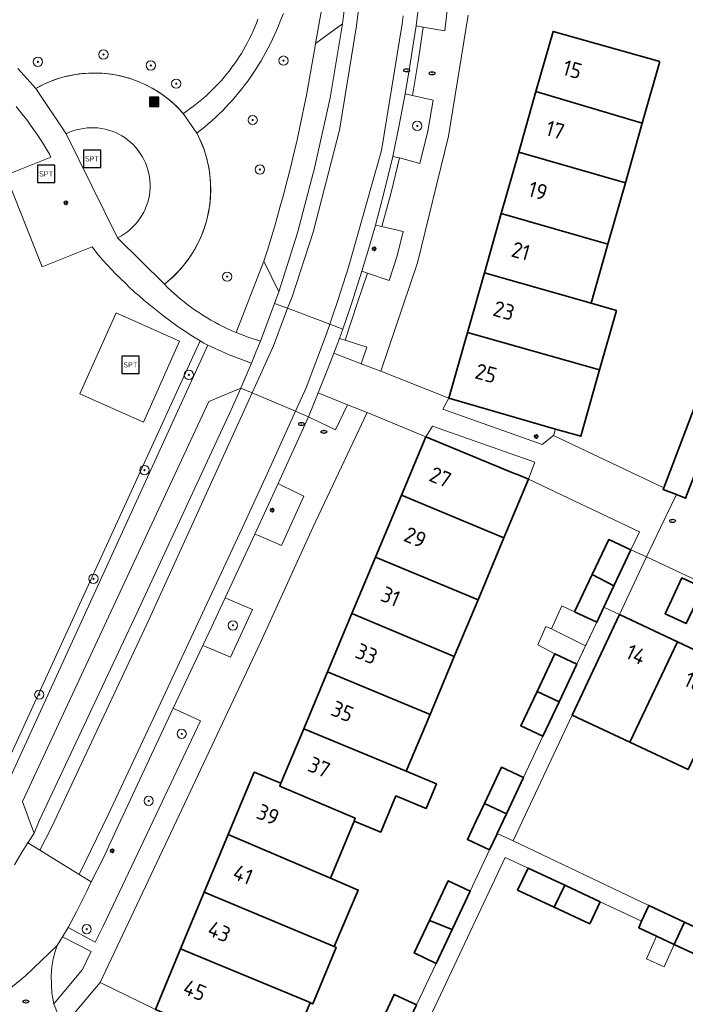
# Model space of a CAD drawing. Header units: metres. Extents: x 152610 to 160096, y 456114 to 462495.
# Tile 551 of 938: x 158863 to 158920, y 459734 to 459819. Entities that reach past the tile are written whole.
import ezdxf
from ezdxf.enums import TextEntityAlignment as Align

# ---------------------------------------------------------------- set-up
doc = ezdxf.new("R2010")
doc.units = ezdxf.units.M
doc.header["$LTSCALE"] = 0.5
doc.layers.get('0').update_dxf_attribs({"linetype": 'CONTINUOUS'})
for name, color, linetype, lineweight in [('B-PV-GR-BEPLANTING_CULTUUR_BOSPLANTSOEN-GV', 251, 'CONTINUOUS', 18), ('B-PV-GR-BEPLANTING_CULTUUR_HEESTERS-GV', 251, 'CONTINUOUS', 18), ('B-PV-GR-BOOM-S', 251, 'CONTINUOUS', 25), ('B-PV-GR-HAAG-GV', 251, 'CONTINUOUS', 13), ('B-PV-IE-MEUBILAIR-S', 251, 'CONTINUOUS', 25), ('B-PV-IE-MEUBILAIR_WEGMEUBILAIR-S', 251, 'CONTINUOUS', 25), ('B-PV-IE-MEUBILAIR_WEGMEUBILAIR_AFVALBAK-S', 251, 'CONTINUOUS', 25), ('B-PV-IE-TERREINAFSCHEIDING_KUNSTMATIG_MUUR-G', 251, 'IE-TERREINAFSCHEIDING_KUNSTMATIG-SO', 18), ('B-PV-IE-TERREINAFSCHEIDING_KUNSTMATIG_MUUR-GV', 251, 'CONTINUOUS', 18), ('B-PV-OG-BEBOUWING-GV', 6, 'CONTINUOUS', 35), ('B-PV-OG-BEBOUWING-T18', 1, 'CONTINUOUS', 18), ('B-PV-OG-BEBOUWING_OVERBOUWING-GV', 251, 'CONTINUOUS', 18), ('B-PV-OG-TERREIN_BEGROEID-GV', 251, 'CONTINUOUS', 18), ('B-PV-VH-GESLOTENVERHARDING_ASFALT-GV', 251, 'CONTINUOUS', 18), ('B-PV-VH-ONVERHARD_BOOMSCHORS-GV', 251, 'CONTINUOUS', 18), ('B-PV-VH-ONVERHARD_ZAND-GV', 251, 'CONTINUOUS', 18), ('B-PV-VH-OPENVERHARDING_BETONSTRAATSTEEN-GV', 251, 'CONTINUOUS', 18), ('B-PV-VH-OPENVERHARDING_TEGEL-GV', 251, 'CONTINUOUS', 18)]:
    doc.layers.add(name, color=color, linetype=linetype, lineweight=lineweight)
doc.styles.add('NLCS-ISO', font='NLCS-ISO.ttf')
doc.styles.add('NLCS-ISO-M750-T18', font='NLCS-ISO.ttf', dxfattribs={"height": 1.35})
doc.linetypes.add('IE-TERREINAFSCHEIDING_KUNSTMATIG-SO', pattern='A,4,[82,NLCS.SHX,S=0.75,R=90,X=0,Y=0],4,-2', length=10)

# ---------------------------------------------------------------- blocks, each defined once
blk = doc.blocks.new('SIE-WEG_AFVALBAK-SO')
h = blk.add_hatch(color=256)
h.dxf.hatch_style = 1
h.paths.add_polyline_path([(-1.5, -1.5), (1.5, -1.5), (1.5, 1.5), (-1.5, 1.5)])
for points in [[(-2, -2), (2, -2), (2, 2), (-2, 2)], [(-1.5, -1.5), (1.5, -1.5), (1.5, 1.5), (-1.5, 1.5)]]:
    blk.add_lwpolyline(points, close=True)
blk = doc.blocks.new('SIE-MEUBILAIR_PAAL_LICHTMAST-SO')
for points in [[(-0.62, 0), (-1, 0)], [(-0.71, 0.71), (-0.44, 0.44)], [(0, 1), (0, 0.62)], [(0.44, 0.44), (0.71, 0.71)], [(1, 0), (0.62, 0)], [(-0.71, -0.71), (-0.44, -0.44)], [(0, -0.62), (0, -1)], [(0.44, -0.44), (0.71, -0.71)]]:
    blk.add_lwpolyline(points)
blk.add_circle((0, 0), 0.5)
blk = doc.blocks.new('SIE-MEUBILAIR_PUT_RIOOLPUT-SO')
blk.add_ellipse((0, 0), major_axis=(1.25, 0), ratio=0.54)
at = {"style": 'NLCS-ISO'}
blk.add_text('ri', height=0.75, dxfattribs=at).set_placement((-0.04, 0.07), align=Align.MIDDLE_CENTER)
blk = doc.blocks.new('SIE-WEG_SPEELTOESTEL-SO')
at = {"flags": 128}
blk.add_lwpolyline([(-3.75, -3.75), (3.75, -3.75), (3.75, 3.75), (-3.75, 3.75)], close=True, dxfattribs=at)
at = {"style": 'NLCS-ISO'}
blk.add_text('SPT', height=2.25, dxfattribs=at).set_placement((0, 0), align=Align.MIDDLE_CENTER)
blk = doc.blocks.new('SGR-BOOM_GBKN-SO')
at = {"linetype": 'ByBlock', "lineweight": 18}
h = blk.add_hatch(color=0, dxfattribs=at)
h.dxf.hatch_style = 1
edge = h.paths.add_edge_path()
edge.add_arc((0, 0), 0.25, 0, 360)
at = {"color": 0, "linetype": 'ByBlock', "lineweight": 18}
for radius in [2, 0.25]:
    blk.add_circle((0, 0), radius, dxfattribs=at)
at = {"color": 0, "linetype": 'ByBlock', "lineweight": 18, "style": 'NLCS-ISO'}
blk.add_attdef('SOORT', (2.5, 0), '', height=1.5, dxfattribs=at)

msp = doc.modelspace()

# ---------------------------------------------------------------- linework, layer by layer
at = {"layer": 'B-PV-GR-BEPLANTING_CULTUUR_BOSPLANTSOEN-GV', "flags": 128}
for points in [[(158885.741, 459819.453), (158885.49, 459818.87), (158885.461, 459818.793), (158885.308, 459818.402), (158885.148, 459818.015), (158884.98, 459817.631), (158884.805, 459817.25), (158884.623, 459816.872), (158884.434, 459816.498), (158884.237, 459816.128), (158884.034, 459815.762), (158883.823, 459815.399), (158883.606, 459815.041), (158883.382, 459814.687), (158883.151, 459814.337), (158882.914, 459813.991), (158882.67, 459813.651), (158882.419, 459813.315), (158882.163, 459812.983), (158881.9, 459812.657), (158881.63, 459812.336), (158881.355, 459812.02), (158881.073, 459811.709), (158880.786, 459811.404), (158880.493, 459811.104), (158880.195, 459810.81), (158879.891, 459810.522), (158879.581, 459810.239), (158879.266, 459809.963), (158878.946, 459809.692), (158878.62, 459809.428), (158878.29, 459809.17), (158878.31, 459809.132), (158878.44, 459808.875), (158878.562, 459808.615), (158878.677, 459808.351), (158878.785, 459808.084), (158878.886, 459807.814), (158878.979, 459807.542), (158879.064, 459807.267), (158879.141, 459806.99), (158879.211, 459806.71), (158879.273, 459806.429), (158879.327, 459806.146), (158879.374, 459805.862), (158879.412, 459805.577), (158879.443, 459805.291), (158879.465, 459805.004), (158879.48, 459804.716), (158879.486, 459804.429), (158879.485, 459804.141), (158879.475, 459803.853), (158879.458, 459803.566), (158879.433, 459803.279), (158879.399, 459802.993), (158879.358, 459802.708), (158879.309, 459802.424), (158879.251, 459802.142), (158879.187, 459801.862), (158879.114, 459801.583), (158879.034, 459801.307), (158878.946, 459801.033), (158878.85, 459800.761), (158878.747, 459800.493), (158878.636, 459800.227), (158878.519, 459799.964), (158878.393, 459799.705), (158878.261, 459799.449), (158878.122, 459799.197), (158877.975, 459798.949), (158877.822, 459798.706), (158877.663, 459798.466), (158877.496, 459798.231), (158877.323, 459798.001), (158877.144, 459797.776), (158876.959, 459797.556), (158876.767, 459797.341), (158876.57, 459797.131), (158876.367, 459796.927), (158876.158, 459796.729), (158875.944, 459796.537), (158875.725, 459796.35), (158875.5, 459796.17), (158875.777, 459795.896), (158876.06, 459795.627), (158876.349, 459795.365), (158876.642, 459795.108), (158876.941, 459794.858), (158877.245, 459794.613), (158877.554, 459794.375), (158877.868, 459794.144), (158878.187, 459793.918), (158878.51, 459793.7), (158878.837, 459793.488), (158879.169, 459793.283), (158879.504, 459793.084), (158879.844, 459792.893), (158880.188, 459792.709), (158880.535, 459792.531), (158880.886, 459792.361), (158881.241, 459792.198), (158881.598, 459792.043), (158881.681, 459792.008), (158884.06, 459798.16), (158884.359, 459799.098), (158884.65, 459800.038), (158884.933, 459800.98), (158885.209, 459801.925), (158885.476, 459802.872), (158885.737, 459803.821), (158885.989, 459804.772), (158886.234, 459805.725), (158886.471, 459806.68), (158886.7, 459807.637), (158886.922, 459808.596), (158887.135, 459809.556), (158887.341, 459810.519), (158887.539, 459811.483), (158887.729, 459812.448), (158887.912, 459813.415), (158888.086, 459814.383), (158888.253, 459815.353), (158888.411, 459816.324), (158888.5, 459816.89), (158889.904, 459824.749)], [(158862.88, 459814.74), (158864.43, 459813.01), (158864.64, 459813.126), (158864.893, 459813.258), (158865.15, 459813.383), (158865.41, 459813.5), (158865.673, 459813.61), (158865.939, 459813.713), (158866.208, 459813.808), (158866.48, 459813.896), (158866.753, 459813.975), (158867.03, 459814.048), (158867.307, 459814.112), (158867.587, 459814.169), (158867.868, 459814.217), (158868.15, 459814.258), (158868.434, 459814.291), (158868.718, 459814.316), (158869.003, 459814.333), (158869.288, 459814.342), (158869.573, 459814.343), (158869.858, 459814.336), (158870.143, 459814.321), (158870.427, 459814.298), (158870.711, 459814.267), (158870.994, 459814.228), (158871.275, 459814.181), (158871.555, 459814.126), (158871.833, 459814.064), (158872.11, 459813.994), (158872.384, 459813.916), (158872.656, 459813.83), (158872.926, 459813.737), (158873.192, 459813.636), (158873.456, 459813.528), (158873.717, 459813.412), (158873.975, 459813.289), (158874.229, 459813.159), (158874.479, 459813.022), (158874.725, 459812.878), (158874.967, 459812.727), (158875.205, 459812.569), (158875.438, 459812.405), (158875.666, 459812.234), (158875.89, 459812.057), (158876.109, 459811.874), (158876.322, 459811.685), (158876.53, 459811.49), (158876.733, 459811.289), (158876.929, 459811.082), (158877.12, 459810.87), (158877.421, 459811.072), (158877.718, 459811.281), (158878.01, 459811.496), (158878.297, 459811.718), (158878.579, 459811.946), (158878.856, 459812.18), (158879.128, 459812.42), (158879.394, 459812.666), (158879.655, 459812.918), (158879.91, 459813.175), (158880.16, 459813.438), (158880.403, 459813.707), (158880.641, 459813.981), (158880.873, 459814.26), (158881.098, 459814.544), (158881.317, 459814.833), (158881.53, 459815.127), (158881.736, 459815.425), (158881.935, 459815.728), (158882.128, 459816.035), (158882.314, 459816.347), (158882.493, 459816.662), (158882.665, 459816.981), (158882.83, 459817.304), (158882.988, 459817.631), (158883.138, 459817.961), (158883.282, 459818.294), (158883.417, 459818.63), (158883.546, 459818.969)]]:
    msp.add_lwpolyline(points, dxfattribs=at)
at = {"layer": 'B-PV-GR-BEPLANTING_CULTUUR_HEESTERS-GV', "flags": 128}
for points in [[(158909.15, 459783.71), (158899.97, 459786.35), (158899.45, 459785.41), (158908.01, 459782.37), (158908.99, 459783.14)], [(158907.38, 459780.87), (158898.57, 459783.95), (158898, 459783.05), (158905.55, 459779.92), (158905.881, 459779.783), (158906.83, 459779.39)]]:
    msp.add_lwpolyline(points, close=True, dxfattribs=at)
msp.add_lwpolyline([(158874.73, 459733.77), (158869.98, 459736.07), (158866.893, 459732.453)], dxfattribs=at)
at = {"layer": 'B-PV-GR-HAAG-GV', "flags": 128}
msp.add_lwpolyline([(158878.906, 459791.111), (158878.57, 459791.293), (158860.281, 459751.359), (158861.003, 459751.092), (158879.245, 459790.934)], close=True, dxfattribs=at)
at = {"layer": 'B-PV-IE-TERREINAFSCHEIDING_KUNSTMATIG_MUUR-G', "flags": 128}
for points in [[(158864.43, 459813.01), (158865.28, 459813.449), (158866.159, 459813.818), (158867.086, 459814.06), (158868.175, 459814.276), (158868.973, 459814.338), (158869.667, 459814.338), (158870.36, 459814.302), (158870.925, 459814.24), (158871.529, 459814.132), (158872.166, 459813.988), (158872.787, 459813.791), (158873.384, 459813.566), (158873.884, 459813.333), (158874.464, 459813.054), (158875.077, 459812.668), (158875.706, 459812.201), (158876.166, 459811.824), (158876.698, 459811.321), (158877.12, 459810.87)], [(158878.29, 459809.17), (158878.633, 459808.484), (158878.883, 459807.856), (158879.085, 459807.173), (158879.318, 459806.239), (158879.415, 459805.593), (158879.472, 459804.875), (158879.48, 459804.111), (158879.439, 459803.375), (158879.318, 459802.415), (158879.085, 459801.499), (158878.802, 459800.628), (158878.456, 459799.847), (158877.948, 459798.904), (158877.48, 459798.203), (158876.916, 459797.485), (158876.343, 459796.919), (158875.835, 459796.444), (158875.5, 459796.17)]]:
    msp.add_lwpolyline(points, dxfattribs=at)
at = {"layer": 'B-PV-IE-TERREINAFSCHEIDING_KUNSTMATIG_MUUR-GV', "flags": 128}
msp.add_lwpolyline([(158871.472, 459800.162), (158871.801, 459800.337), (158872.066, 459800.504), (158872.321, 459800.687), (158872.564, 459800.885), (158872.794, 459801.099), (158873.01, 459801.326), (158873.211, 459801.566), (158873.397, 459801.819), (158873.566, 459802.083), (158873.719, 459802.357), (158873.854, 459802.64), (158873.971, 459802.931), (158874.07, 459803.228), (158874.15, 459803.532), (158874.21, 459803.839), (158874.251, 459804.15), (158874.273, 459804.463), (158874.275, 459804.777), (158874.257, 459805.09), (158874.219, 459805.401), (158874.162, 459805.709), (158874.086, 459806.014), (158873.991, 459806.312), (158873.877, 459806.605), (158873.745, 459806.889), (158873.596, 459807.165), (158873.429, 459807.431), (158873.246, 459807.685), (158873.048, 459807.928), (158872.835, 459808.158), (158872.607, 459808.374), (158872.367, 459808.575), (158872.114, 459808.761), (158871.85, 459808.931), (158871.576, 459809.083), (158871.293, 459809.218), (158871.003, 459809.336), (158870.705, 459809.434), (158870.402, 459809.514), (158870.094, 459809.574), (158869.783, 459809.616), (158869.47, 459809.637), (158869.157, 459809.639), (158868.844, 459809.621), (158868.532, 459809.583), (158868.224, 459809.526), (158867.92, 459809.45), (158867.621, 459809.355), (158867.329, 459809.241), (158867.044, 459809.109)], close=True, dxfattribs=at)
at = {"layer": 'B-PV-OG-BEBOUWING-GV', "flags": 128}
for points in [[(158918.13, 459815.33), (158908.94, 459817.93), (158907.466, 459812.741), (158916.624, 459810.027)], [(158916.624, 459810.027), (158907.466, 459812.741), (158905.984, 459807.524), (158915.163, 459804.884)], [(158915.163, 459804.884), (158905.984, 459807.524), (158904.49, 459802.263), (158913.666, 459799.61)], [(158913.666, 459799.61), (158904.49, 459802.263), (158903.037, 459797.147), (158912.223, 459794.53)], [(158912.223, 459794.53), (158903.037, 459797.147), (158901.582, 459792.024), (158912.949, 459788.814), (158914.397, 459793.911)], [(158912.949, 459788.814), (158901.582, 459792.024), (158899.97, 459786.35), (158909.15, 459783.71), (158911.322, 459783.085)], [(158923.393, 459785.655), (158921.441, 459786.415), (158918.46, 459778.647), (158918.404, 459778.5), (158919.55, 459778.062), (158920.349, 459777.756), (158921.091, 459779.68), (158922.05, 459782.17)], [(158905.55, 459779.92), (158898, 459783.05), (158895.894, 459778.015), (158904.72, 459774.347), (158906.83, 459779.39), (158905.881, 459779.783)], [(158904.72, 459774.347), (158895.894, 459778.015), (158893.669, 459772.693), (158902.491, 459769.019)], [(158915.63, 459773.3), (158913.73, 459774.19), (158912.313, 459771.191), (158914.18, 459770.226)], [(158902.491, 459769.019), (158893.669, 459772.693), (158891.642, 459767.845), (158900.444, 459764.125)], [(158914.18, 459770.226), (158912.313, 459771.191), (158910.8, 459767.99), (158912.7, 459767.09), (158913.314, 459768.39)], [(158921.847, 459770.034), (158920.02, 459770.89), (158918.58, 459767.82), (158920.39, 459766.967)], [(158900.444, 459764.125), (158891.642, 459767.845), (158889.541, 459762.822), (158898.362, 459759.149)], [(158919.645, 459765.4), (158914.67, 459767.75), (158910.59, 459759.09), (158915.541, 459756.762)], [(158924.654, 459763.035), (158919.645, 459765.4), (158915.541, 459756.762), (158920.56, 459754.402)], [(158910.99, 459763.47), (158909.1, 459764.37), (158907.563, 459761.117), (158909.472, 459760.246)], [(158898.362, 459759.149), (158889.541, 459762.822), (158887.491, 459757.919), (158896.317, 459754.262)], [(158909.472, 459760.246), (158907.563, 459761.117), (158906.17, 459758.17), (158908.07, 459757.27)], [(158891.82, 459749.97), (158894.12, 459749.01), (158894.534, 459750), (158895.429, 459752.14), (158898.012, 459751.06), (158898.9, 459753.181), (158896.317, 459754.262), (158887.491, 459757.919), (158885.53, 459753.23), (158885.43, 459752.99), (158891.92, 459750.21)], [(158906.4, 459753.71), (158904.5, 459754.6), (158903.033, 459751.479), (158904.932, 459750.588)], [(158885.53, 459753.23), (158883.23, 459754.18), (158881.489, 459750), (158880.993, 459748.81), (158889.781, 459745.061), (158891.82, 459749.97), (158891.92, 459750.21), (158885.43, 459752.99)], [(158904.932, 459750.588), (158903.033, 459751.479), (158902.337, 459750), (158901.58, 459748.39), (158903.48, 459747.5), (158904.131, 459748.884), (158904.141, 459748.904), (158904.656, 459750)], [(158889.781, 459745.061), (158880.993, 459748.81), (158878.93, 459743.855), (158890.096, 459739.173), (158892.175, 459744.04)], [(158909.943, 459744.452), (158906.8, 459745.93), (158905.89, 459744.04), (158909.046, 459742.556)], [(158901.82, 459743.93), (158899.92, 459744.84), (158898.308, 459741.424), (158900.268, 459740.645)], [(158912.99, 459743.02), (158909.943, 459744.452), (158909.046, 459742.556), (158912.1, 459741.12)], [(158890.096, 459739.173), (158878.93, 459743.855), (158876.901, 459738.982), (158888.043, 459734.364), (158888.032, 459734.339), (158888.263, 459734.243), (158890.28, 459739.096)], [(158920.253, 459741.264), (158917.18, 459742.71), (158916.562, 459741.355), (158916.31, 459740.8), (158919.361, 459739.363), (158919.828, 459740.359)], [(158900.268, 459740.645), (158898.308, 459741.424), (158896.99, 459738.63), (158898.89, 459737.73)], [(158923.409, 459739.78), (158920.253, 459741.264), (158919.828, 459740.359), (158919.361, 459739.363), (158922.51, 459737.88), (158922.766, 459738.42)], [(158888.043, 459734.364), (158876.901, 459738.982), (158874.73, 459733.77), (158880.176, 459731.499), (158879.714, 459730.393), (158885.345, 459728.046), (158888.032, 459734.339)], [(158897.18, 459734.15), (158895.28, 459735.05), (158893.842, 459731.961), (158895.741, 459731.064)]]:
    msp.add_lwpolyline(points, close=True, dxfattribs=at)
at = {"layer": 'B-PV-OG-BEBOUWING_OVERBOUWING-GV', "flags": 128}
for points in [[(158908.808, 459766.519), (158911.742, 459765.062), (158912.7, 459767.09), (158910.8, 459767.99), (158909.686, 459768.508)], [(158911.742, 459765.062), (158908.808, 459766.519), (158908.312, 459766.727), (158907.646, 459765.142), (158909.1, 459764.37), (158910.99, 459763.47)], [(158919.361, 459739.363), (158917.852, 459740.074), (158916.975, 459738.13), (158918.494, 459737.444)]]:
    msp.add_lwpolyline(points, close=True, dxfattribs=at)
at = {"layer": 'B-PV-OG-TERREIN_BEGROEID-GV', "flags": 128}
for points in [[(158889.904, 459824.749), (158888.5, 459816.89), (158890.833, 459818.575), (158891.295, 459822.281)], [(158860.281, 459751.359), (158878.57, 459791.293), (158878.153, 459791.552), (158877.691, 459791.847), (158877.233, 459792.15), (158876.78, 459792.459), (158876.331, 459792.774), (158875.886, 459793.096), (158875.447, 459793.425), (158875.012, 459793.76), (158874.582, 459794.101), (158874.158, 459794.448), (158873.738, 459794.802), (158873.324, 459795.161), (158872.915, 459795.527), (158872.511, 459795.899), (158872.113, 459796.276), (158871.72, 459796.659), (158871.333, 459797.048), (158870.951, 459797.443), (158870.576, 459797.843), (158870.206, 459798.248), (158869.842, 459798.659), (158869.301, 459799.399), (158864.985, 459797.652), (158861.857, 459805.559), (158865.738, 459807.093), (158865.622, 459807.353), (158865.366, 459807.783), (158865.103, 459808.209), (158864.833, 459808.631), (158864.556, 459809.049), (158864.273, 459809.462), (158863.983, 459809.87), (158863.687, 459810.274), (158863.384, 459810.673), (158863.075, 459811.067), (158862.76, 459811.456)], [(158862.6, 459746.215), (158863.207, 459747.246), (158863.749, 459748.093), (158864.29, 459748.94), (158863.901, 459750), (158863.29, 459751.66), (158879.33, 459786.08), (158882.086, 459787.237), (158882.544, 459788.301), (158882.993, 459789.369), (158881.089, 459790.079), (158879.245, 459790.934), (158861.003, 459751.092)]]:
    msp.add_lwpolyline(points, dxfattribs=at)
for points in [[(158898.121, 459821.224), (158897.504, 459821.28), (158897.34, 459819.839), (158897.152, 459818.4), (158897.771, 459818.291), (158899.64, 459817.96), (158899.97, 459821.03)], [(158896.843, 459812.4), (158896.216, 459812.54), (158895.695, 459809.852), (158895.152, 459807.168), (158895.731, 459807.038), (158897.49, 459806.56), (158898.18, 459809.34), (158898.63, 459812)], [(158894.202, 459801.133), (158893.66, 459801.26), (158893.091, 459799.27), (158892.494, 459797.288), (158892.974, 459797.123), (158894.84, 459796.48), (158895.54, 459798.6), (158896.05, 459800.7)], [(158883.76, 459791.28), (158884.983, 459794.522), (158885.36, 459795.52), (158884.06, 459798.16), (158881.681, 459792.008), (158882.71, 459791.614)], [(158876.792, 459791.274), (158873.69, 459784.311), (158868.239, 459786.739), (158871.341, 459793.702)], [(158885.616, 459778.863), (158885.28, 459779.03), (158883.28, 459774.67), (158883.589, 459774.538), (158885.58, 459773.7), (158887.51, 459777.92)], [(158880.993, 459769.064), (158880.72, 459769.18), (158879.36, 459766.23), (158878.82, 459765.09), (158879.11, 459764.963), (158881.18, 459764.07), (158883.07, 459768.18)], [(158876.499, 459759.575), (158876.27, 459759.68), (158871.737, 459750), (158870.22, 459746.76), (158869.211, 459744.733), (158868.822, 459743.951), (158867.93, 459742.16), (158867.209, 459740.81), (158869.558, 459739.556), (158870.238, 459740.928), (158871.094, 459742.739), (158874.528, 459750), (158878.6, 459758.61)], [(158866, 459734.24), (158868.47, 459737.19), (158868.814, 459737.917), (158869.21, 459738.753), (158866.74, 459740.025), (158866.287, 459739.266), (158866.108, 459738.741), (158865.939, 459738.119), (158865.824, 459737.436), (158865.77, 459736.65), (158865.81, 459735.16)]]:
    msp.add_lwpolyline(points, close=True, dxfattribs=at)
at = {"layer": 'B-PV-VH-GESLOTENVERHARDING_ASFALT-GV', "flags": 128}
for points in [[(158891.295, 459822.281), (158890.833, 459818.575), (158889.76, 459812.209), (158888.35, 459805.91), (158888.31, 459805.72), (158886.955, 459800.585), (158885.36, 459795.52), (158884.983, 459794.522), (158886.105, 459794.095), (158886.483, 459795.096), (158888.301, 459800.662), (158890.577, 459809.418), (158892.021, 459818.408), (158892.269, 459820.278)], [(158892.269, 459820.278), (158892.021, 459818.408), (158890.577, 459809.418), (158888.301, 459800.662), (158886.483, 459795.096), (158886.105, 459794.095), (158889.723, 459792.72), (158889.94, 459793.338), (158890.424, 459794.768), (158890.894, 459796.203), (158891.348, 459797.643), (158894.196, 459807.667), (158895.963, 459818.566), (158896.059, 459819.275)], [(158896.059, 459819.275), (158895.963, 459818.566), (158894.196, 459807.667), (158891.348, 459797.643), (158890.894, 459796.203), (158890.424, 459794.768), (158889.94, 459793.338), (158889.723, 459792.72), (158890.841, 459792.296), (158891.562, 459794.389), (158892.494, 459797.288), (158893.091, 459799.27), (158893.66, 459801.26), (158894.4, 459804.13), (158895.152, 459807.168), (158895.695, 459809.852), (158896.216, 459812.54), (158896.591, 459814.755), (158896.947, 459816.973), (158897.152, 459818.4), (158897.34, 459819.839)], [(158860.619, 459734.269), (158863.56, 459736.647), (158866.287, 459739.266), (158866.74, 459740.025), (158867.209, 459740.81), (158867.93, 459742.16), (158868.822, 459743.951), (158869.211, 459744.733), (158868.169, 459745.374), (158864.786, 459747.455), (158863.749, 459748.093), (158863.207, 459747.246), (158862.6, 459746.215)]]:
    msp.add_lwpolyline(points, dxfattribs=at)
for points in [[(158882.086, 459787.237), (158883.052, 459786.827), (158884.883, 459790.856), (158886.105, 459794.095), (158884.983, 459794.522), (158883.76, 459791.28), (158883.378, 459790.324), (158882.993, 459789.369), (158882.544, 459788.301)], [(158883.052, 459786.827), (158886.784, 459785.244), (158887.7, 459787.262), (158889.44, 459791.913), (158889.723, 459792.72), (158886.105, 459794.095), (158884.883, 459790.856)], [(158886.784, 459785.244), (158887.9, 459784.77), (158888.34, 459785.81), (158888.74, 459786.82), (158889.77, 459789.411), (158890.087, 459790.244), (158890.57, 459791.51), (158890.841, 459792.296), (158889.723, 459792.72), (158889.44, 459791.913), (158887.7, 459787.262)], [(158863.749, 459748.093), (158864.786, 459747.455), (158865.822, 459749.489), (158874.206, 459767.36), (158883.052, 459786.827), (158882.086, 459787.237), (158881.26, 459785.36), (158873.12, 459767.87), (158864.736, 459749.999), (158864.29, 459748.94)], [(158864.786, 459747.455), (158868.169, 459745.374), (158870.65, 459750.508), (158875.183, 459760.189), (158882.189, 459775.17), (158884.189, 459779.53), (158886.784, 459785.244), (158883.052, 459786.827), (158874.206, 459767.36), (158865.822, 459749.489)], [(158868.169, 459745.374), (158869.211, 459744.733), (158870.22, 459746.76), (158871.737, 459750), (158876.27, 459759.68), (158878.82, 459765.09), (158879.36, 459766.23), (158880.72, 459769.18), (158883.28, 459774.67), (158885.28, 459779.03), (158887.9, 459784.77), (158886.784, 459785.244), (158884.189, 459779.53), (158882.189, 459775.17), (158875.183, 459760.189), (158870.65, 459750.508)]]:
    msp.add_lwpolyline(points, close=True, dxfattribs=at)
at = {"layer": 'B-PV-VH-ONVERHARD_BOOMSCHORS-GV', "flags": 128}
msp.add_lwpolyline([(158876.792, 459791.274), (158871.341, 459793.702), (158868.239, 459786.739), (158873.69, 459784.311)], close=True, dxfattribs=at)
at = {"layer": 'B-PV-VH-ONVERHARD_ZAND-GV', "flags": 128}
msp.add_lwpolyline([(158878.906, 459791.111), (158878.57, 459791.293), (158860.281, 459751.359), (158861.003, 459751.092), (158879.245, 459790.934)], close=True, dxfattribs=at)
at = {"layer": 'B-PV-VH-OPENVERHARDING_BETONSTRAATSTEEN-GV', "flags": 128}
for points in [[(158889.76, 459812.209), (158890.833, 459818.575), (158888.5, 459816.89), (158888.411, 459816.324), (158888.253, 459815.353), (158888.086, 459814.383), (158887.912, 459813.415), (158887.729, 459812.448), (158887.539, 459811.483), (158887.341, 459810.519), (158887.135, 459809.556), (158886.922, 459808.596), (158886.7, 459807.637), (158886.471, 459806.68), (158886.234, 459805.725), (158885.989, 459804.772), (158885.737, 459803.821), (158885.476, 459802.872), (158885.209, 459801.925), (158884.933, 459800.98), (158884.65, 459800.038), (158884.359, 459799.098), (158884.06, 459798.16), (158885.36, 459795.52), (158886.955, 459800.585), (158888.31, 459805.72), (158888.35, 459805.91)], [(158892.433, 459789.333), (158890.087, 459790.244), (158889.77, 459789.411), (158888.74, 459786.82), (158891.249, 459785.8), (158892.96, 459785.12), (158898, 459783.05), (158898.57, 459783.95), (158907.38, 459780.87), (158906.83, 459779.39), (158916.38, 459774.87), (158915.63, 459773.3), (158916.99, 459772.72), (158918.199, 459775.242), (158919.55, 459778.062), (158918.404, 459778.5), (158918.46, 459778.647), (158908.99, 459783.14), (158908.01, 459782.37), (158899.45, 459785.41), (158899.97, 459786.35), (158894.132, 459788.687)], [(158881.26, 459785.36), (158882.086, 459787.237), (158879.33, 459786.08), (158863.29, 459751.66), (158863.901, 459750), (158864.29, 459748.94), (158864.736, 459749.999), (158873.12, 459767.87)]]:
    msp.add_lwpolyline(points, close=True, dxfattribs=at)
for points in [[(158862.76, 459811.456), (158863.075, 459811.067), (158863.384, 459810.673), (158863.687, 459810.274), (158863.983, 459809.87), (158864.273, 459809.462), (158864.556, 459809.049), (158864.833, 459808.631), (158865.103, 459808.209), (158865.366, 459807.783), (158865.622, 459807.353), (158865.738, 459807.093), (158861.857, 459805.559), (158864.985, 459797.652), (158869.301, 459799.399), (158869.842, 459798.659), (158870.206, 459798.248), (158870.576, 459797.843), (158870.951, 459797.443), (158871.333, 459797.048), (158871.72, 459796.659), (158872.113, 459796.276), (158872.511, 459795.899), (158872.915, 459795.527), (158873.324, 459795.161), (158873.738, 459794.802), (158874.158, 459794.448), (158874.582, 459794.101), (158875.012, 459793.76), (158875.447, 459793.425), (158875.886, 459793.096), (158876.331, 459792.774), (158876.78, 459792.459), (158877.233, 459792.15), (158877.691, 459791.847), (158878.153, 459791.552), (158878.57, 459791.293), (158878.906, 459791.111), (158879.245, 459790.934), (158881.089, 459790.079), (158882.993, 459789.369), (158883.378, 459790.324), (158883.76, 459791.28), (158882.71, 459791.614), (158881.681, 459792.008), (158881.598, 459792.043), (158881.241, 459792.198), (158880.886, 459792.361), (158880.535, 459792.531), (158880.188, 459792.709), (158879.844, 459792.893), (158879.504, 459793.084), (158879.169, 459793.283), (158878.837, 459793.488), (158878.51, 459793.7), (158878.187, 459793.918), (158877.868, 459794.144), (158877.554, 459794.375), (158877.245, 459794.613), (158876.941, 459794.858), (158876.642, 459795.108), (158876.349, 459795.365), (158876.06, 459795.627), (158875.777, 459795.896), (158875.5, 459796.17), (158871.472, 459800.162), (158867.044, 459809.109), (158864.43, 459813.01), (158862.88, 459814.74)], [(158920.349, 459777.756), (158919.55, 459778.062), (158918.199, 459775.242), (158916.99, 459772.72), (158946.68, 459758.75)], [(158866.362, 459733.304), (158866, 459734.24), (158865.81, 459735.16), (158865.77, 459736.65), (158865.824, 459737.436), (158865.939, 459738.119), (158866.108, 459738.741), (158866.287, 459739.266), (158863.56, 459736.647), (158860.619, 459734.269)]]:
    msp.add_lwpolyline(points, dxfattribs=at)
at = {"layer": 'B-PV-VH-OPENVERHARDING_TEGEL-GV', "flags": 128}
for points in [[(158899.97, 459821.03), (158899.64, 459817.96), (158897.771, 459818.291), (158897.344, 459815.34), (158896.843, 459812.4), (158898.63, 459812), (158898.18, 459809.34), (158897.49, 459806.56), (158895.731, 459807.038), (158895.005, 459804.076), (158894.202, 459801.133), (158896.05, 459800.7), (158895.54, 459798.6), (158894.84, 459796.48), (158892.974, 459797.123), (158892.554, 459795.853), (158892.119, 459794.588), (158891.05, 459791.357), (158892.91, 459790.76), (158892.433, 459789.333), (158894.132, 459788.687), (158897.29, 459798.02), (158899.94, 459808.91), (158901.64, 459819.31)], [(158883.546, 459818.969), (158883.417, 459818.63), (158883.282, 459818.294), (158883.138, 459817.961), (158882.988, 459817.631), (158882.83, 459817.304), (158882.665, 459816.981), (158882.493, 459816.662), (158882.314, 459816.347), (158882.128, 459816.035), (158881.935, 459815.728), (158881.736, 459815.425), (158881.53, 459815.127), (158881.317, 459814.833), (158881.098, 459814.544), (158880.873, 459814.26), (158880.641, 459813.981), (158880.403, 459813.707), (158880.16, 459813.438), (158879.91, 459813.175), (158879.655, 459812.918), (158879.394, 459812.666), (158879.128, 459812.42), (158878.856, 459812.18), (158878.579, 459811.946), (158878.297, 459811.718), (158878.01, 459811.496), (158877.718, 459811.281), (158877.421, 459811.072), (158877.12, 459810.87), (158878.29, 459809.17), (158878.62, 459809.428), (158878.946, 459809.692), (158879.266, 459809.963), (158879.581, 459810.239), (158879.891, 459810.522), (158880.195, 459810.81), (158880.493, 459811.104), (158880.786, 459811.404), (158881.073, 459811.709), (158881.355, 459812.02), (158881.63, 459812.336), (158881.9, 459812.657), (158882.163, 459812.983), (158882.419, 459813.315), (158882.67, 459813.651), (158882.914, 459813.991), (158883.151, 459814.337), (158883.382, 459814.687), (158883.606, 459815.041), (158883.823, 459815.399), (158884.034, 459815.762), (158884.237, 459816.128), (158884.434, 459816.498), (158884.623, 459816.872), (158884.805, 459817.25), (158884.98, 459817.631), (158885.148, 459818.015), (158885.308, 459818.402), (158885.461, 459818.793), (158885.49, 459818.87), (158885.741, 459819.453)], [(158866.893, 459732.453), (158869.98, 459736.07), (158876.541, 459750), (158883.77, 459765.35), (158888.26, 459775.23), (158892.96, 459785.12), (158891.249, 459785.8), (158890.22, 459783.65), (158888.195, 459784.626), (158887.9, 459784.77), (158885.28, 459779.03), (158885.616, 459778.863), (158887.51, 459777.92), (158885.58, 459773.7), (158883.589, 459774.538), (158883.28, 459774.67), (158880.72, 459769.18), (158880.993, 459769.064), (158883.07, 459768.18), (158881.18, 459764.07), (158879.11, 459764.963), (158878.82, 459765.09), (158876.27, 459759.68), (158876.499, 459759.575), (158878.6, 459758.61), (158874.528, 459750), (158871.094, 459742.739), (158870.238, 459740.928), (158869.558, 459739.556), (158867.209, 459740.81), (158866.74, 459740.025), (158869.21, 459738.753), (158868.814, 459737.917), (158868.47, 459737.19), (158866, 459734.24), (158866.362, 459733.304)]]:
    msp.add_lwpolyline(points, dxfattribs=at)
for points in [[(158897.771, 459818.291), (158897.152, 459818.4), (158896.947, 459816.973), (158896.591, 459814.755), (158896.216, 459812.54), (158896.843, 459812.4), (158897.344, 459815.34)], [(158878.29, 459809.17), (158877.12, 459810.87), (158876.929, 459811.082), (158876.733, 459811.289), (158876.53, 459811.49), (158876.322, 459811.685), (158876.109, 459811.874), (158875.89, 459812.057), (158875.666, 459812.234), (158875.438, 459812.405), (158875.205, 459812.569), (158874.967, 459812.727), (158874.725, 459812.878), (158874.479, 459813.022), (158874.229, 459813.159), (158873.975, 459813.289), (158873.717, 459813.412), (158873.456, 459813.528), (158873.192, 459813.636), (158872.926, 459813.737), (158872.656, 459813.83), (158872.384, 459813.916), (158872.11, 459813.994), (158871.833, 459814.064), (158871.555, 459814.126), (158871.275, 459814.181), (158870.994, 459814.228), (158870.711, 459814.267), (158870.427, 459814.298), (158870.143, 459814.321), (158869.858, 459814.336), (158869.573, 459814.343), (158869.288, 459814.342), (158869.003, 459814.333), (158868.718, 459814.316), (158868.434, 459814.291), (158868.15, 459814.258), (158867.868, 459814.217), (158867.587, 459814.169), (158867.307, 459814.112), (158867.03, 459814.048), (158866.753, 459813.975), (158866.48, 459813.896), (158866.208, 459813.808), (158865.939, 459813.713), (158865.673, 459813.61), (158865.41, 459813.5), (158865.15, 459813.383), (158864.893, 459813.258), (158864.64, 459813.126), (158864.43, 459813.01), (158867.044, 459809.109), (158867.329, 459809.241), (158867.621, 459809.355), (158867.92, 459809.45), (158868.224, 459809.526), (158868.532, 459809.583), (158868.844, 459809.621), (158869.157, 459809.639), (158869.47, 459809.637), (158869.783, 459809.616), (158870.094, 459809.574), (158870.402, 459809.514), (158870.705, 459809.434), (158871.003, 459809.336), (158871.293, 459809.218), (158871.576, 459809.083), (158871.85, 459808.931), (158872.114, 459808.761), (158872.367, 459808.575), (158872.607, 459808.374), (158872.835, 459808.158), (158873.048, 459807.928), (158873.246, 459807.685), (158873.429, 459807.431), (158873.596, 459807.165), (158873.745, 459806.889), (158873.877, 459806.605), (158873.991, 459806.312), (158874.086, 459806.014), (158874.162, 459805.709), (158874.219, 459805.401), (158874.257, 459805.09), (158874.275, 459804.777), (158874.273, 459804.463), (158874.251, 459804.15), (158874.21, 459803.839), (158874.15, 459803.532), (158874.07, 459803.228), (158873.971, 459802.931), (158873.854, 459802.64), (158873.719, 459802.357), (158873.566, 459802.083), (158873.397, 459801.819), (158873.211, 459801.566), (158873.01, 459801.326), (158872.794, 459801.099), (158872.564, 459800.885), (158872.321, 459800.687), (158872.066, 459800.504), (158871.801, 459800.337), (158871.472, 459800.162), (158875.5, 459796.17), (158875.725, 459796.35), (158875.944, 459796.537), (158876.158, 459796.729), (158876.367, 459796.927), (158876.57, 459797.131), (158876.767, 459797.341), (158876.959, 459797.556), (158877.144, 459797.776), (158877.323, 459798.001), (158877.496, 459798.231), (158877.663, 459798.466), (158877.822, 459798.706), (158877.975, 459798.949), (158878.122, 459799.197), (158878.261, 459799.449), (158878.393, 459799.705), (158878.519, 459799.964), (158878.636, 459800.227), (158878.747, 459800.493), (158878.85, 459800.761), (158878.946, 459801.033), (158879.034, 459801.307), (158879.114, 459801.583), (158879.187, 459801.862), (158879.251, 459802.142), (158879.309, 459802.424), (158879.358, 459802.708), (158879.399, 459802.993), (158879.433, 459803.279), (158879.458, 459803.566), (158879.475, 459803.853), (158879.485, 459804.141), (158879.486, 459804.429), (158879.48, 459804.716), (158879.465, 459805.004), (158879.443, 459805.291), (158879.412, 459805.577), (158879.374, 459805.862), (158879.327, 459806.146), (158879.273, 459806.429), (158879.211, 459806.71), (158879.141, 459806.99), (158879.064, 459807.267), (158878.979, 459807.542), (158878.886, 459807.814), (158878.785, 459808.084), (158878.677, 459808.351), (158878.562, 459808.615), (158878.44, 459808.875), (158878.31, 459809.132)], [(158895.731, 459807.038), (158895.152, 459807.168), (158894.4, 459804.13), (158893.66, 459801.26), (158894.202, 459801.133), (158895.005, 459804.076)], [(158891.05, 459791.357), (158892.119, 459794.588), (158892.554, 459795.853), (158892.974, 459797.123), (158892.494, 459797.288), (158891.562, 459794.389), (158890.841, 459792.296), (158890.57, 459791.51)], [(158891.05, 459791.357), (158890.57, 459791.51), (158890.087, 459790.244), (158892.433, 459789.333), (158892.91, 459790.76)], [(158891.249, 459785.8), (158888.74, 459786.82), (158888.34, 459785.81), (158887.9, 459784.77), (158888.195, 459784.626), (158890.22, 459783.65)], [(158913.314, 459768.39), (158914.67, 459767.75), (158916.99, 459772.72), (158915.63, 459773.3), (158914.18, 459770.226)], [(158904.141, 459748.904), (158905.51, 459748.26), (158906.326, 459750), (158910.59, 459759.09), (158914.67, 459767.75), (158913.314, 459768.39), (158912.7, 459767.09), (158910.99, 459763.47), (158909.472, 459760.246), (158908.07, 459757.27), (158906.4, 459753.71), (158904.932, 459750.588), (158904.656, 459750)], [(158905.51, 459748.26), (158904.141, 459748.904), (158904.131, 459748.884), (158903.48, 459747.5), (158901.82, 459743.93), (158900.268, 459740.645), (158898.89, 459737.73), (158897.18, 459734.15), (158895.741, 459731.064), (158894.28, 459727.93), (158893.019, 459725.276), (158894.407, 459724.628), (158898.35, 459733.07), (158904.82, 459746.85), (158906.8, 459745.93), (158909.943, 459744.452), (158912.99, 459743.02), (158916.562, 459741.355), (158917.18, 459742.71)]]:
    msp.add_lwpolyline(points, close=True, dxfattribs=at)

# ---------------------------------------------------------------- block references
at = {"layer": 'B-PV-GR-BOOM-S', "xscale": 0.2, "yscale": 0.2, "zscale": 0.2}
for p in [(158870.259, 459815.934), (158864.622, 459815.308), (158874.331, 459814.994), (158885.75, 459815.41), (158876.523, 459813.428), (158883.1, 459810.297), (158897.26, 459809.79), (158883.72, 459806.04), (158880.9, 459796.82), (158877.61, 459788.37), (158873.79, 459780.17), (158869.4, 459770.82), (158881.4, 459766.81), (158864.74, 459760.85), (158876.99, 459757.48), (158874.15, 459751.71), (158868.815, 459740.666)]:
    msp.add_blockref('SGR-BOOM_GBKN-SO', p, dxfattribs=at)
at = {"layer": 'B-PV-IE-MEUBILAIR-S', "xscale": 0.2, "yscale": 0.2, "zscale": 0.2}
for name, p in [('SIE-MEUBILAIR_PUT_RIOOLPUT-SO', (158896.347, 459814.569)), ('SIE-MEUBILAIR_PUT_RIOOLPUT-SO', (158898.53, 459814.323)), ('SIE-MEUBILAIR_PAAL_LICHTMAST-SO', (158867.013, 459803.164)), ('SIE-MEUBILAIR_PAAL_LICHTMAST-SO', (158893.542, 459799.205)), ('SIE-MEUBILAIR_PUT_RIOOLPUT-SO', (158887.288, 459784.144)), ('SIE-MEUBILAIR_PUT_RIOOLPUT-SO', (158889.228, 459783.464)), ('SIE-MEUBILAIR_PAAL_LICHTMAST-SO', (158907.49, 459783.071)), ('SIE-MEUBILAIR_PAAL_LICHTMAST-SO', (158884.768, 459776.725)), ('SIE-MEUBILAIR_PUT_RIOOLPUT-SO', (158919.224, 459775.803)), ('SIE-MEUBILAIR_PAAL_LICHTMAST-SO', (158870.999, 459747.412)), ('SIE-MEUBILAIR_PUT_RIOOLPUT-SO', (158863.589, 459734.45))]:
    msp.add_blockref(name, p, dxfattribs=at)
at = {"layer": 'B-PV-IE-MEUBILAIR_WEGMEUBILAIR-S', "xscale": 0.2, "yscale": 0.2, "zscale": 0.2}
for p in [(158869.282, 459806.961), (158865.335, 459805.663), (158872.584, 459789.233)]:
    msp.add_blockref('SIE-WEG_SPEELTOESTEL-SO', p, dxfattribs=at)
at = {"layer": 'B-PV-IE-MEUBILAIR_WEGMEUBILAIR_AFVALBAK-S', "xscale": 0.2, "yscale": 0.2, "zscale": 0.2}
msp.add_blockref('SIE-WEG_AFVALBAK-SO', (158874.614, 459811.87), dxfattribs=at)

# ---------------------------------------------------------------- texts
at = {"layer": 'B-PV-OG-BEBOUWING-T18', "style": 'NLCS-ISO-M750-T18'}
for s, rotation, p in [('15', 344.1, (158910.608, 459814.652)), ('17', 344.1, (158909.13, 459809.449)), ('19', 344.1, (158907.642, 459804.211)), ('21', 344.1, (158906.168, 459799.022)), ('23', 344.1, (158904.714, 459793.902)), ('25', 344.1, (158903.181, 459788.504)), ('27', 337.3, (158899.253, 459779.568)), ('29', 337.3, (158897.088, 459774.39)), ('31', 337.3, (158894.962, 459769.305)), ('33', 337.3, (158892.898, 459764.369)), ('14', 334.7, (158916.09, 459764.315)), ('16', 334.7, (158921.082, 459761.957)), ('35', 337.3, (158890.823, 459759.406)), ('37', 337.3, (158888.817, 459754.61)), ('39', 337.4, (158884.419, 459750.534)), ('41', 337.4, (158882.269, 459745.372)), ('43', 337.4, (158880.223, 459740.458)), ('45', 337.4, (158878.123, 459735.415))]:
    msp.add_text(s, height=1.35, rotation=rotation, dxfattribs=at).set_placement(p, align=Align.MIDDLE)

doc.saveas('drawing.dxf')
